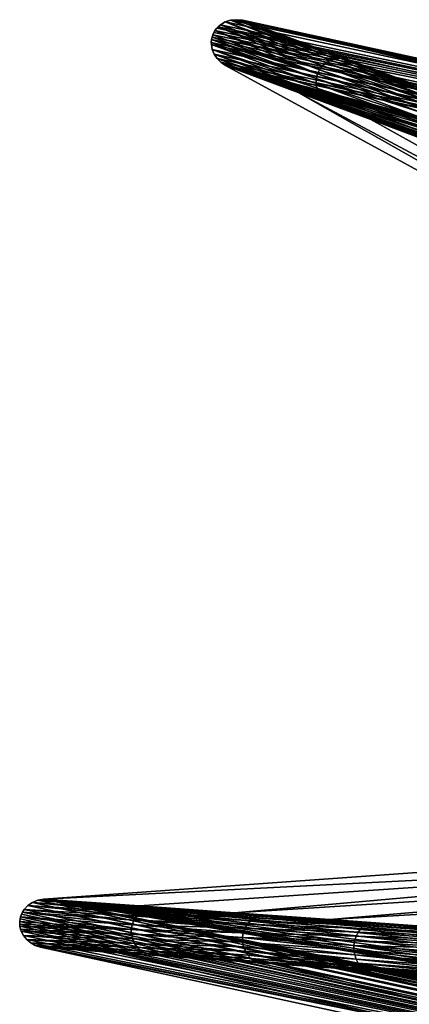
# Model space of a CAD drawing. Header units: millimetres. Extents: x -208 to -25, y 23 to 205.
# Tile 324 of 635: x -208 to -197, y 118 to 146. Entities that reach past the tile are written whole.
import ezdxf

# ---------------------------------------------------------------- set-up
doc = ezdxf.new("R2010")
doc.units = ezdxf.units.MM
doc.header["$LTSCALE"] = 65.185185
for name, color, linetype in [('319', 7, 'CONTINUOUS'), ('342', 7, 'CONTINUOUS'), ('379', 7, 'CONTINUOUS'), ('384', 7, 'CONTINUOUS'), ('385', 7, 'CONTINUOUS'), ('386', 7, 'CONTINUOUS'), ('387', 7, 'CONTINUOUS')]:
    doc.layers.add(name, color=color, linetype=linetype)

msp = doc.modelspace()

# ---------------------------------------------------------------- linework, layer by layer
at = {"layer": '319', "linetype": 'CONTINUOUS'}
for points in [[(-199.795, 144.109, 51.334), (-183.391, 134.791, 56.24), (-201.877, 144.886, 56.24), (-199.795, 144.109, 51.334)], [(-181.293, 134.188, 48.639), (-183.391, 134.791, 56.24), (-199.795, 144.109, 51.334), (-181.293, 134.188, 48.639)], [(-197.71, 143.332, 46.428), (-181.293, 134.188, 48.639), (-199.795, 144.109, 51.334), (-197.71, 143.332, 46.428)], [(-195.626, 142.554, 41.521), (-181.293, 134.188, 48.639), (-197.71, 143.332, 46.428), (-195.626, 142.554, 41.521)]]:
    msp.add_3dface(points, dxfattribs=at)
at = {"layer": '342', "linetype": 'CONTINUOUS'}
for points in [[(-204.965, 119.421, 51.334), (-186.601, 115.101, 56.24), (-207.182, 119.579, 56.24), (-204.965, 119.421, 51.334)], [(-184.417, 115.114, 48.639), (-186.601, 115.101, 56.24), (-204.965, 119.421, 51.334), (-184.417, 115.114, 48.639)], [(-202.746, 119.262, 46.428), (-184.417, 115.114, 48.639), (-204.965, 119.421, 51.334), (-202.746, 119.262, 46.428)], [(-200.527, 119.103, 41.521), (-184.417, 115.114, 48.639), (-202.746, 119.262, 46.428), (-200.527, 119.103, 41.521)], [(-182.234, 115.126, 41.037), (-184.417, 115.114, 48.639), (-200.527, 119.103, 41.521), (-182.234, 115.126, 41.037)], [(-198.295, 118.944, 36.583), (-182.234, 115.126, 41.037), (-200.527, 119.103, 41.521), (-198.295, 118.944, 36.583)], [(-180.05, 115.139, 33.436), (-182.234, 115.126, 41.037), (-198.295, 118.944, 36.583), (-180.05, 115.139, 33.436)], [(-196.052, 118.783, 31.617), (-180.05, 115.139, 33.436), (-198.295, 118.944, 36.583), (-196.052, 118.783, 31.617)]]:
    msp.add_3dface(points, dxfattribs=at)
at = {"layer": '379', "linetype": 'CONTINUOUS'}
for points in [[(-201.887, 146.134, 56.24), (-202.022, 146.054, 56.24), (-161.255, 137.448, 56.24), (-201.887, 146.134, 56.24)], [(-201.735, 146.183, 56.24), (-201.887, 146.134, 56.24), (-161.255, 137.448, 56.24), (-201.735, 146.183, 56.24)], [(-201.572, 146.198, 56.24), (-201.735, 146.183, 56.24), (-180.813, 141.704, 56.24), (-201.572, 146.198, 56.24)], [(-161.255, 137.448, 56.24), (-180.813, 141.704, 56.24), (-201.735, 146.183, 56.24), (-161.255, 137.448, 56.24)], [(-201.394, 146.182, 56.24), (-201.572, 146.198, 56.24), (-180.813, 141.704, 56.24), (-201.394, 146.182, 56.24)], [(-202.214, 145.828, 56.24), (-202.243, 145.761, 56.24), (-161.255, 137.448, 56.24), (-202.214, 145.828, 56.24)], [(-202.181, 145.885, 56.24), (-202.214, 145.828, 56.24), (-161.255, 137.448, 56.24), (-202.181, 145.885, 56.24)], [(-202.13, 145.953, 56.24), (-202.181, 145.885, 56.24), (-161.255, 137.448, 56.24), (-202.13, 145.953, 56.24)], [(-202.091, 145.995, 56.24), (-202.13, 145.953, 56.24), (-161.255, 137.448, 56.24), (-202.091, 145.995, 56.24)], [(-202.022, 146.054, 56.24), (-202.091, 145.995, 56.24), (-161.255, 137.448, 56.24), (-202.022, 146.054, 56.24)], [(-202.284, 145.544, 56.24), (-154.382, 135.223, 56.24), (-202.277, 145.627, 56.24), (-202.284, 145.544, 56.24)], [(-154.285, 135.1, 56.24), (-154.382, 135.223, 56.24), (-202.284, 145.544, 56.24), (-154.285, 135.1, 56.24)], [(-202.282, 145.486, 56.24), (-154.285, 135.1, 56.24), (-202.284, 145.544, 56.24), (-202.282, 145.486, 56.24)], [(-202.277, 145.627, 56.24), (-154.382, 135.223, 56.24), (-202.264, 145.693, 56.24), (-202.277, 145.627, 56.24)], [(-202.243, 145.761, 56.24), (-202.264, 145.693, 56.24), (-161.255, 137.448, 56.24), (-202.243, 145.761, 56.24)], [(-202.264, 145.693, 56.24), (-154.382, 135.223, 56.24), (-161.255, 137.448, 56.24), (-202.264, 145.693, 56.24)], [(-154.217, 134.968, 56.24), (-154.285, 135.1, 56.24), (-202.282, 145.486, 56.24), (-154.217, 134.968, 56.24)], [(-202.256, 145.345, 56.24), (-154.217, 134.968, 56.24), (-202.282, 145.486, 56.24), (-202.256, 145.345, 56.24)], [(-154.18, 134.823, 56.24), (-154.217, 134.968, 56.24), (-202.256, 145.345, 56.24), (-154.18, 134.823, 56.24)], [(-202.199, 145.205, 56.24), (-154.18, 134.823, 56.24), (-202.256, 145.345, 56.24), (-202.199, 145.205, 56.24)], [(-154.174, 134.675, 56.24), (-154.18, 134.823, 56.24), (-202.199, 145.205, 56.24), (-154.174, 134.675, 56.24)], [(-202.115, 145.082, 56.24), (-154.174, 134.675, 56.24), (-202.199, 145.205, 56.24), (-202.115, 145.082, 56.24)], [(-202.008, 144.977, 56.24), (-154.174, 134.675, 56.24), (-202.115, 145.082, 56.24), (-202.008, 144.977, 56.24)], [(-154.2, 134.53, 56.24), (-154.174, 134.675, 56.24), (-202.008, 144.977, 56.24), (-154.2, 134.53, 56.24)], [(-201.877, 144.886, 56.24), (-154.2, 134.53, 56.24), (-202.008, 144.977, 56.24), (-201.877, 144.886, 56.24)], [(-154.255, 134.394, 56.24), (-154.2, 134.53, 56.24), (-201.877, 144.886, 56.24), (-154.255, 134.394, 56.24)], [(-188.225, 141.27, 56.24), (-154.255, 134.394, 56.24), (-201.877, 144.886, 56.24), (-188.225, 141.27, 56.24)], [(-188.397, 141.286, 56.24), (-188.225, 141.27, 56.24), (-201.877, 144.886, 56.24), (-188.397, 141.286, 56.24)], [(-188.85, 140.074, 56.24), (-188.961, 140.19, 56.24), (-201.877, 144.886, 56.24), (-188.85, 140.074, 56.24)], [(-183.391, 134.791, 56.24), (-188.85, 140.074, 56.24), (-201.877, 144.886, 56.24), (-183.391, 134.791, 56.24)], [(-188.961, 140.19, 56.24), (-189.042, 140.325, 56.24), (-201.877, 144.886, 56.24), (-188.961, 140.19, 56.24)], [(-189.042, 140.325, 56.24), (-189.092, 140.473, 56.24), (-201.877, 144.886, 56.24), (-189.042, 140.325, 56.24)], [(-189.092, 140.473, 56.24), (-189.107, 140.623, 56.24), (-201.877, 144.886, 56.24), (-189.092, 140.473, 56.24)], [(-189.107, 140.623, 56.24), (-189.088, 140.776, 56.24), (-201.877, 144.886, 56.24), (-189.107, 140.623, 56.24)], [(-189.088, 140.776, 56.24), (-189.036, 140.915, 56.24), (-201.877, 144.886, 56.24), (-189.088, 140.776, 56.24)], [(-189.036, 140.915, 56.24), (-188.95, 141.043, 56.24), (-201.877, 144.886, 56.24), (-189.036, 140.915, 56.24)], [(-188.95, 141.043, 56.24), (-188.84, 141.145, 56.24), (-201.877, 144.886, 56.24), (-188.95, 141.043, 56.24)], [(-188.84, 141.145, 56.24), (-188.705, 141.224, 56.24), (-201.877, 144.886, 56.24), (-188.84, 141.145, 56.24)], [(-188.705, 141.224, 56.24), (-188.556, 141.271, 56.24), (-201.877, 144.886, 56.24), (-188.705, 141.224, 56.24)], [(-188.556, 141.271, 56.24), (-188.397, 141.286, 56.24), (-201.877, 144.886, 56.24), (-188.556, 141.271, 56.24)], [(-207.084, 120.959, 56.24), (-193.064, 119.956, 56.24), (-186.074, 122.46, 56.24), (-207.084, 120.959, 56.24)], [(-207.259, 120.925, 56.24), (-159.412, 110.576, 56.24), (-207.084, 120.959, 56.24), (-207.259, 120.925, 56.24)], [(-193.234, 119.923, 56.24), (-193.064, 119.956, 56.24), (-207.084, 120.959, 56.24), (-193.234, 119.923, 56.24)], [(-159.412, 110.576, 56.24), (-159.407, 110.723, 56.24), (-207.084, 120.959, 56.24), (-159.412, 110.576, 56.24)], [(-159.407, 110.723, 56.24), (-159.435, 110.868, 56.24), (-207.084, 120.959, 56.24), (-159.407, 110.723, 56.24)], [(-159.435, 110.868, 56.24), (-159.491, 111.004, 56.24), (-207.084, 120.959, 56.24), (-159.435, 110.868, 56.24)], [(-159.491, 111.004, 56.24), (-159.577, 111.125, 56.24), (-207.084, 120.959, 56.24), (-159.491, 111.004, 56.24)], [(-159.577, 111.125, 56.24), (-159.686, 111.226, 56.24), (-207.084, 120.959, 56.24), (-159.577, 111.125, 56.24)], [(-159.686, 111.226, 56.24), (-159.814, 111.301, 56.24), (-207.084, 120.959, 56.24), (-159.686, 111.226, 56.24)], [(-159.814, 111.301, 56.24), (-159.962, 111.352, 56.24), (-207.084, 120.959, 56.24), (-159.814, 111.301, 56.24)], [(-159.962, 111.352, 56.24), (-193.163, 118.576, 56.24), (-207.084, 120.959, 56.24), (-159.962, 111.352, 56.24)], [(-193.163, 118.576, 56.24), (-193.327, 118.633, 56.24), (-207.084, 120.959, 56.24), (-193.163, 118.576, 56.24)], [(-193.327, 118.633, 56.24), (-193.466, 118.713, 56.24), (-207.084, 120.959, 56.24), (-193.327, 118.633, 56.24)], [(-193.466, 118.713, 56.24), (-193.582, 118.819, 56.24), (-207.084, 120.959, 56.24), (-193.466, 118.713, 56.24)], [(-193.582, 118.819, 56.24), (-193.672, 118.947, 56.24), (-207.084, 120.959, 56.24), (-193.582, 118.819, 56.24)], [(-193.672, 118.947, 56.24), (-193.728, 119.087, 56.24), (-207.084, 120.959, 56.24), (-193.672, 118.947, 56.24)], [(-193.728, 119.087, 56.24), (-193.753, 119.239, 56.24), (-207.084, 120.959, 56.24), (-193.728, 119.087, 56.24)], [(-193.753, 119.239, 56.24), (-193.742, 119.387, 56.24), (-207.084, 120.959, 56.24), (-193.753, 119.239, 56.24)], [(-193.742, 119.387, 56.24), (-193.695, 119.534, 56.24), (-207.084, 120.959, 56.24), (-193.742, 119.387, 56.24)], [(-193.695, 119.534, 56.24), (-193.619, 119.663, 56.24), (-207.084, 120.959, 56.24), (-193.695, 119.534, 56.24)], [(-193.619, 119.663, 56.24), (-193.512, 119.776, 56.24), (-207.084, 120.959, 56.24), (-193.619, 119.663, 56.24)], [(-193.512, 119.776, 56.24), (-193.382, 119.864, 56.24), (-207.084, 120.959, 56.24), (-193.512, 119.776, 56.24)], [(-193.382, 119.864, 56.24), (-193.234, 119.923, 56.24), (-207.084, 120.959, 56.24), (-193.382, 119.864, 56.24)], [(-207.65, 120.66, 56.24), (-159.514, 110.299, 56.24), (-207.543, 120.774, 56.24), (-207.65, 120.66, 56.24)], [(-207.543, 120.774, 56.24), (-159.448, 110.432, 56.24), (-207.411, 120.864, 56.24), (-207.543, 120.774, 56.24)], [(-159.514, 110.299, 56.24), (-159.448, 110.432, 56.24), (-207.543, 120.774, 56.24), (-159.514, 110.299, 56.24)], [(-207.411, 120.864, 56.24), (-159.412, 110.576, 56.24), (-207.259, 120.925, 56.24), (-207.411, 120.864, 56.24)], [(-159.448, 110.432, 56.24), (-159.412, 110.576, 56.24), (-207.411, 120.864, 56.24), (-159.448, 110.432, 56.24)], [(-207.78, 120.316, 56.24), (-159.867, 110.014, 56.24), (-207.77, 120.389, 56.24), (-207.78, 120.316, 56.24)], [(-207.77, 120.389, 56.24), (-159.867, 110.014, 56.24), (-207.755, 120.452, 56.24), (-207.77, 120.389, 56.24)], [(-207.755, 120.452, 56.24), (-159.725, 110.087, 56.24), (-207.725, 120.531, 56.24), (-207.755, 120.452, 56.24)], [(-159.867, 110.014, 56.24), (-159.725, 110.087, 56.24), (-207.755, 120.452, 56.24), (-159.867, 110.014, 56.24)], [(-207.725, 120.531, 56.24), (-159.608, 110.181, 56.24), (-207.7, 120.583, 56.24), (-207.725, 120.531, 56.24)], [(-159.725, 110.087, 56.24), (-159.608, 110.181, 56.24), (-207.725, 120.531, 56.24), (-159.725, 110.087, 56.24)], [(-207.7, 120.583, 56.24), (-159.608, 110.181, 56.24), (-207.65, 120.66, 56.24), (-207.7, 120.583, 56.24)], [(-159.608, 110.181, 56.24), (-159.514, 110.299, 56.24), (-207.65, 120.66, 56.24), (-159.608, 110.181, 56.24)], [(-207.781, 120.244, 56.24), (-159.867, 110.014, 56.24), (-207.78, 120.316, 56.24), (-207.781, 120.244, 56.24)], [(-207.775, 120.178, 56.24), (-159.867, 110.014, 56.24), (-207.781, 120.244, 56.24), (-207.775, 120.178, 56.24)], [(-207.758, 120.096, 56.24), (-159.867, 110.014, 56.24), (-207.775, 120.178, 56.24), (-207.758, 120.096, 56.24)], [(-207.74, 120.04, 56.24), (-159.867, 110.014, 56.24), (-207.758, 120.096, 56.24), (-207.74, 120.04, 56.24)], [(-207.674, 119.913, 56.24), (-159.867, 110.014, 56.24), (-207.74, 120.04, 56.24), (-207.674, 119.913, 56.24)], [(-207.58, 119.795, 56.24), (-159.867, 110.014, 56.24), (-207.674, 119.913, 56.24), (-207.58, 119.795, 56.24)], [(-207.466, 119.701, 56.24), (-159.867, 110.014, 56.24), (-207.58, 119.795, 56.24), (-207.466, 119.701, 56.24)], [(-207.333, 119.63, 56.24), (-159.867, 110.014, 56.24), (-207.466, 119.701, 56.24), (-207.333, 119.63, 56.24)], [(-207.182, 119.579, 56.24), (-159.867, 110.014, 56.24), (-207.333, 119.63, 56.24), (-207.182, 119.579, 56.24)], [(-186.601, 115.101, 56.24), (-159.867, 110.014, 56.24), (-207.182, 119.579, 56.24), (-186.601, 115.101, 56.24)]]:
    msp.add_3dface(points, dxfattribs=at)
at = {"layer": '384', "linetype": 'CONTINUOUS'}
for points in [[(-202.022, 146.054, 56.24), (-201.887, 146.134, 56.24), (-198.985, 144.963, 49.212), (-202.022, 146.054, 56.24)], [(-201.887, 146.134, 56.24), (-201.735, 146.183, 56.24), (-198.864, 145.033, 49.236), (-201.887, 146.134, 56.24)], [(-201.887, 146.134, 56.24), (-198.864, 145.033, 49.236), (-198.985, 144.963, 49.212), (-201.887, 146.134, 56.24)], [(-201.735, 146.183, 56.24), (-201.572, 146.198, 56.24), (-198.732, 145.079, 49.265), (-201.735, 146.183, 56.24)], [(-201.735, 146.183, 56.24), (-198.732, 145.079, 49.265), (-198.864, 145.033, 49.236), (-201.735, 146.183, 56.24)], [(-201.572, 146.198, 56.24), (-201.394, 146.182, 56.24), (-198.831, 145.225, 50.202), (-201.572, 146.198, 56.24)], [(-198.596, 145.098, 49.301), (-201.572, 146.198, 56.24), (-198.831, 145.225, 50.202), (-198.596, 145.098, 49.301)], [(-201.572, 146.198, 56.24), (-198.596, 145.098, 49.301), (-198.732, 145.079, 49.265), (-201.572, 146.198, 56.24)], [(-202.243, 145.761, 56.24), (-202.214, 145.828, 56.24), (-202.181, 145.885, 56.24), (-202.243, 145.761, 56.24)], [(-202.243, 145.761, 56.24), (-202.181, 145.885, 56.24), (-199.24, 144.641, 49.174), (-202.243, 145.761, 56.24)], [(-202.181, 145.885, 56.24), (-202.13, 145.953, 56.24), (-202.091, 145.995, 56.24), (-202.181, 145.885, 56.24)], [(-202.181, 145.885, 56.24), (-202.091, 145.995, 56.24), (-199.179, 144.764, 49.18), (-202.181, 145.885, 56.24)], [(-202.181, 145.885, 56.24), (-199.179, 144.764, 49.18), (-199.24, 144.641, 49.174), (-202.181, 145.885, 56.24)], [(-202.091, 145.995, 56.24), (-202.022, 146.054, 56.24), (-199.092, 144.872, 49.193), (-202.091, 145.995, 56.24)], [(-202.091, 145.995, 56.24), (-199.092, 144.872, 49.193), (-199.179, 144.764, 49.18), (-202.091, 145.995, 56.24)], [(-202.022, 146.054, 56.24), (-198.985, 144.963, 49.212), (-199.092, 144.872, 49.193), (-202.022, 146.054, 56.24)], [(-202.284, 145.544, 56.24), (-202.277, 145.627, 56.24), (-199.274, 144.508, 49.18), (-202.284, 145.544, 56.24)], [(-202.282, 145.486, 56.24), (-202.284, 145.544, 56.24), (-199.274, 144.508, 49.18), (-202.282, 145.486, 56.24)], [(-202.277, 145.627, 56.24), (-202.264, 145.693, 56.24), (-199.24, 144.641, 49.174), (-202.277, 145.627, 56.24)], [(-202.277, 145.627, 56.24), (-199.24, 144.641, 49.174), (-199.274, 144.508, 49.18), (-202.277, 145.627, 56.24)], [(-202.264, 145.693, 56.24), (-202.243, 145.761, 56.24), (-199.24, 144.641, 49.174), (-202.264, 145.693, 56.24)], [(-202.256, 145.345, 56.24), (-202.282, 145.486, 56.24), (-199.28, 144.37, 49.192), (-202.256, 145.345, 56.24)], [(-202.282, 145.486, 56.24), (-199.274, 144.508, 49.18), (-199.28, 144.37, 49.192), (-202.282, 145.486, 56.24)], [(-202.199, 145.205, 56.24), (-202.256, 145.345, 56.24), (-199.259, 144.231, 49.211), (-202.199, 145.205, 56.24)], [(-202.256, 145.345, 56.24), (-199.28, 144.37, 49.192), (-199.259, 144.231, 49.211), (-202.256, 145.345, 56.24)], [(-202.115, 145.082, 56.24), (-202.199, 145.205, 56.24), (-199.213, 144.099, 49.235), (-202.115, 145.082, 56.24)], [(-202.199, 145.205, 56.24), (-199.259, 144.231, 49.211), (-199.213, 144.099, 49.235), (-202.199, 145.205, 56.24)], [(-202.008, 144.977, 56.24), (-202.115, 145.082, 56.24), (-199.144, 143.978, 49.265), (-202.008, 144.977, 56.24)], [(-202.115, 145.082, 56.24), (-199.213, 144.099, 49.235), (-199.144, 143.978, 49.265), (-202.115, 145.082, 56.24)], [(-201.877, 144.886, 56.24), (-202.008, 144.977, 56.24), (-199.055, 143.874, 49.301), (-201.877, 144.886, 56.24)], [(-202.008, 144.977, 56.24), (-199.144, 143.978, 49.265), (-199.055, 143.874, 49.301), (-202.008, 144.977, 56.24)], [(-198.864, 145.033, 49.236), (-195.888, 143.922, 42.229), (-198.985, 144.963, 49.212), (-198.864, 145.033, 49.236)], [(-198.732, 145.079, 49.265), (-195.769, 143.973, 42.289), (-198.864, 145.033, 49.236), (-198.732, 145.079, 49.265)], [(-198.864, 145.033, 49.236), (-195.769, 143.973, 42.289), (-195.888, 143.922, 42.229), (-198.864, 145.033, 49.236)], [(-196.265, 144.268, 44.163), (-198.596, 145.098, 49.301), (-198.831, 145.225, 50.202), (-196.265, 144.268, 44.163)], [(-198.596, 145.098, 49.301), (-195.649, 143.998, 42.36), (-198.732, 145.079, 49.265), (-198.596, 145.098, 49.301)], [(-198.732, 145.079, 49.265), (-195.649, 143.998, 42.36), (-195.769, 143.973, 42.289), (-198.732, 145.079, 49.265)], [(-195.649, 143.998, 42.36), (-198.596, 145.098, 49.301), (-196.265, 144.268, 44.163), (-195.649, 143.998, 42.36)], [(-199.795, 144.109, 51.334), (-201.877, 144.886, 56.24), (-199.055, 143.874, 49.301), (-199.795, 144.109, 51.334)], [(-199.179, 144.764, 49.18), (-196.18, 143.645, 42.119), (-199.24, 144.641, 49.174), (-199.179, 144.764, 49.18)], [(-199.092, 144.872, 49.193), (-196.098, 143.755, 42.144), (-199.179, 144.764, 49.18), (-199.092, 144.872, 49.193)], [(-199.179, 144.764, 49.18), (-196.098, 143.755, 42.144), (-196.18, 143.645, 42.119), (-199.179, 144.764, 49.18)], [(-198.985, 144.963, 49.212), (-195.999, 143.848, 42.18), (-199.092, 144.872, 49.193), (-198.985, 144.963, 49.212)], [(-199.092, 144.872, 49.193), (-195.999, 143.848, 42.18), (-196.098, 143.755, 42.144), (-199.092, 144.872, 49.193)], [(-198.985, 144.963, 49.212), (-195.888, 143.922, 42.229), (-195.999, 143.848, 42.18), (-198.985, 144.963, 49.212)], [(-199.274, 144.508, 49.18), (-196.275, 143.39, 42.119), (-199.28, 144.37, 49.192), (-199.274, 144.508, 49.18)], [(-199.24, 144.641, 49.174), (-196.239, 143.522, 42.11), (-199.274, 144.508, 49.18), (-199.24, 144.641, 49.174)], [(-199.274, 144.508, 49.18), (-196.239, 143.522, 42.11), (-196.275, 143.39, 42.119), (-199.274, 144.508, 49.18)], [(-199.24, 144.641, 49.174), (-196.18, 143.645, 42.119), (-196.239, 143.522, 42.11), (-199.24, 144.641, 49.174)], [(-199.28, 144.37, 49.192), (-196.275, 143.39, 42.119), (-196.286, 143.253, 42.143), (-199.28, 144.37, 49.192)], [(-199.28, 144.37, 49.192), (-196.286, 143.253, 42.143), (-199.259, 144.231, 49.211), (-199.28, 144.37, 49.192)], [(-199.259, 144.231, 49.211), (-196.286, 143.253, 42.143), (-196.273, 143.118, 42.18), (-199.259, 144.231, 49.211)], [(-199.259, 144.231, 49.211), (-196.273, 143.118, 42.18), (-199.213, 144.099, 49.235), (-199.259, 144.231, 49.211)], [(-197.71, 143.332, 46.428), (-199.795, 144.109, 51.334), (-199.055, 143.874, 49.301), (-197.71, 143.332, 46.428)], [(-199.213, 144.099, 49.235), (-196.273, 143.118, 42.18), (-196.237, 142.989, 42.228), (-199.213, 144.099, 49.235)], [(-199.213, 144.099, 49.235), (-196.237, 142.989, 42.228), (-199.144, 143.978, 49.265), (-199.213, 144.099, 49.235)], [(-199.144, 143.978, 49.265), (-196.237, 142.989, 42.228), (-196.181, 142.872, 42.288), (-199.144, 143.978, 49.265)], [(-199.144, 143.978, 49.265), (-196.181, 142.872, 42.288), (-199.055, 143.874, 49.301), (-199.144, 143.978, 49.265)], [(-197.71, 143.332, 46.428), (-199.055, 143.874, 49.301), (-196.107, 142.774, 42.359), (-197.71, 143.332, 46.428)], [(-199.055, 143.874, 49.301), (-196.181, 142.872, 42.288), (-196.107, 142.774, 42.359), (-199.055, 143.874, 49.301)], [(-195.626, 142.554, 41.521), (-197.71, 143.332, 46.428), (-196.107, 142.774, 42.359), (-195.626, 142.554, 41.521)]]:
    msp.add_3dface(points, dxfattribs=at)
at = {"layer": '385', "linetype": 'CONTINUOUS'}
for points in [[(-201.394, 146.182, 56.24), (-180.813, 141.704, 56.24), (-178.832, 140.785, 48.64), (-201.394, 146.182, 56.24)], [(-198.831, 145.225, 50.202), (-201.394, 146.182, 56.24), (-178.832, 140.785, 48.64), (-198.831, 145.225, 50.202)], [(-196.265, 144.268, 44.163), (-198.831, 145.225, 50.202), (-178.832, 140.785, 48.64), (-196.265, 144.268, 44.163)]]:
    msp.add_3dface(points, dxfattribs=at)
at = {"layer": '386', "linetype": 'CONTINUOUS'}
for points in [[(-207.259, 120.925, 56.24), (-207.084, 120.959, 56.24), (-204.354, 120.763, 50.202), (-207.259, 120.925, 56.24)], [(-207.65, 120.66, 56.24), (-207.543, 120.774, 56.24), (-204.429, 120.468, 49.212), (-207.65, 120.66, 56.24)], [(-207.543, 120.774, 56.24), (-207.411, 120.864, 56.24), (-204.332, 120.569, 49.236), (-207.543, 120.774, 56.24)], [(-207.543, 120.774, 56.24), (-204.332, 120.569, 49.236), (-204.429, 120.468, 49.212), (-207.543, 120.774, 56.24)], [(-207.411, 120.864, 56.24), (-207.259, 120.925, 56.24), (-204.219, 120.65, 49.265), (-207.411, 120.864, 56.24)], [(-207.411, 120.864, 56.24), (-204.219, 120.65, 49.265), (-204.332, 120.569, 49.236), (-207.411, 120.864, 56.24)], [(-204.094, 120.707, 49.301), (-207.259, 120.925, 56.24), (-204.354, 120.763, 50.202), (-204.094, 120.707, 49.301)], [(-207.259, 120.925, 56.24), (-204.094, 120.707, 49.301), (-204.219, 120.65, 49.265), (-207.259, 120.925, 56.24)], [(-201.623, 120.567, 44.163), (-204.094, 120.707, 49.301), (-204.354, 120.763, 50.202), (-201.623, 120.567, 44.163)], [(-204.094, 120.707, 49.301), (-200.956, 120.483, 42.36), (-204.219, 120.65, 49.265), (-204.094, 120.707, 49.301)], [(-200.956, 120.483, 42.36), (-204.094, 120.707, 49.301), (-201.623, 120.567, 44.163), (-200.956, 120.483, 42.36)], [(-207.78, 120.316, 56.24), (-207.77, 120.389, 56.24), (-207.755, 120.452, 56.24), (-207.78, 120.316, 56.24)], [(-207.78, 120.316, 56.24), (-207.755, 120.452, 56.24), (-204.583, 120.087, 49.174), (-207.78, 120.316, 56.24)], [(-207.755, 120.452, 56.24), (-207.725, 120.531, 56.24), (-207.7, 120.583, 56.24), (-207.755, 120.452, 56.24)], [(-207.755, 120.452, 56.24), (-207.7, 120.583, 56.24), (-204.558, 120.222, 49.18), (-207.755, 120.452, 56.24)], [(-207.755, 120.452, 56.24), (-204.558, 120.222, 49.18), (-204.583, 120.087, 49.174), (-207.755, 120.452, 56.24)], [(-207.7, 120.583, 56.24), (-207.65, 120.66, 56.24), (-204.506, 120.35, 49.193), (-207.7, 120.583, 56.24)], [(-207.7, 120.583, 56.24), (-204.506, 120.35, 49.193), (-204.558, 120.222, 49.18), (-207.7, 120.583, 56.24)], [(-207.65, 120.66, 56.24), (-204.429, 120.468, 49.212), (-204.506, 120.35, 49.193), (-207.65, 120.66, 56.24)], [(-204.429, 120.468, 49.212), (-201.25, 120.24, 42.18), (-204.506, 120.35, 49.193), (-204.429, 120.468, 49.212)], [(-204.332, 120.569, 49.236), (-201.164, 120.342, 42.229), (-204.429, 120.468, 49.212), (-204.332, 120.569, 49.236)], [(-204.429, 120.468, 49.212), (-201.164, 120.342, 42.229), (-201.25, 120.24, 42.18), (-204.429, 120.468, 49.212)], [(-204.219, 120.65, 49.265), (-201.064, 120.424, 42.289), (-204.332, 120.569, 49.236), (-204.219, 120.65, 49.265)], [(-204.332, 120.569, 49.236), (-201.064, 120.424, 42.289), (-201.164, 120.342, 42.229), (-204.332, 120.569, 49.236)], [(-204.219, 120.65, 49.265), (-200.956, 120.483, 42.36), (-201.064, 120.424, 42.289), (-204.219, 120.65, 49.265)], [(-198.886, 120.372, 38.11), (-200.956, 120.483, 42.36), (-201.623, 120.567, 44.163), (-198.886, 120.372, 38.11)], [(-201.064, 120.424, 42.289), (-197.912, 120.199, 35.311), (-201.164, 120.342, 42.229), (-201.064, 120.424, 42.289)], [(-200.956, 120.483, 42.36), (-197.819, 120.258, 35.418), (-201.064, 120.424, 42.289), (-200.956, 120.483, 42.36)], [(-201.064, 120.424, 42.289), (-197.819, 120.258, 35.418), (-197.912, 120.199, 35.311), (-201.064, 120.424, 42.289)], [(-197.819, 120.258, 35.418), (-200.956, 120.483, 42.36), (-198.886, 120.372, 38.11), (-197.819, 120.258, 35.418)], [(-207.781, 120.244, 56.24), (-207.78, 120.316, 56.24), (-204.583, 120.087, 49.174), (-207.781, 120.244, 56.24)], [(-207.775, 120.178, 56.24), (-207.781, 120.244, 56.24), (-204.583, 120.087, 49.174), (-207.775, 120.178, 56.24)], [(-207.758, 120.096, 56.24), (-207.775, 120.178, 56.24), (-204.578, 119.95, 49.18), (-207.758, 120.096, 56.24)], [(-207.775, 120.178, 56.24), (-204.583, 120.087, 49.174), (-204.578, 119.95, 49.18), (-207.775, 120.178, 56.24)], [(-204.558, 120.222, 49.18), (-201.366, 119.994, 42.119), (-204.583, 120.087, 49.174), (-204.558, 120.222, 49.18)], [(-204.506, 120.35, 49.193), (-201.318, 120.122, 42.144), (-204.558, 120.222, 49.18), (-204.506, 120.35, 49.193)], [(-204.558, 120.222, 49.18), (-201.318, 120.122, 42.144), (-201.366, 119.994, 42.119), (-204.558, 120.222, 49.18)], [(-204.506, 120.35, 49.193), (-201.25, 120.24, 42.18), (-201.318, 120.122, 42.144), (-204.506, 120.35, 49.193)], [(-201.318, 120.122, 42.144), (-198.133, 119.894, 35.094), (-201.366, 119.994, 42.119), (-201.318, 120.122, 42.144)], [(-201.25, 120.24, 42.18), (-198.073, 120.012, 35.149), (-201.318, 120.122, 42.144), (-201.25, 120.24, 42.18)], [(-201.318, 120.122, 42.144), (-198.073, 120.012, 35.149), (-198.133, 119.894, 35.094), (-201.318, 120.122, 42.144)], [(-201.164, 120.342, 42.229), (-197.998, 120.115, 35.221), (-201.25, 120.24, 42.18), (-201.164, 120.342, 42.229)], [(-201.25, 120.24, 42.18), (-197.998, 120.115, 35.221), (-198.073, 120.012, 35.149), (-201.25, 120.24, 42.18)], [(-201.164, 120.342, 42.229), (-197.912, 120.199, 35.311), (-197.998, 120.115, 35.221), (-201.164, 120.342, 42.229)], [(-196.125, 120.174, 31.997), (-197.819, 120.258, 35.418), (-198.886, 120.372, 38.11), (-196.125, 120.174, 31.997)], [(-197.998, 120.115, 35.221), (-194.834, 119.889, 28.213), (-198.073, 120.012, 35.149), (-197.998, 120.115, 35.221)], [(-197.912, 120.199, 35.311), (-194.761, 119.973, 28.332), (-197.998, 120.115, 35.221), (-197.912, 120.199, 35.311)], [(-197.998, 120.115, 35.221), (-194.761, 119.973, 28.332), (-194.834, 119.889, 28.213), (-197.998, 120.115, 35.221)], [(-197.819, 120.258, 35.418), (-194.685, 120.033, 28.475), (-197.912, 120.199, 35.311), (-197.819, 120.258, 35.418)], [(-197.912, 120.199, 35.311), (-194.685, 120.033, 28.475), (-194.761, 119.973, 28.332), (-197.912, 120.199, 35.311)], [(-194.685, 120.033, 28.475), (-197.819, 120.258, 35.418), (-196.125, 120.174, 31.997), (-194.685, 120.033, 28.475)], [(-207.74, 120.04, 56.24), (-207.758, 120.096, 56.24), (-204.578, 119.95, 49.18), (-207.74, 120.04, 56.24)], [(-207.674, 119.913, 56.24), (-207.74, 120.04, 56.24), (-204.545, 119.816, 49.192), (-207.674, 119.913, 56.24)], [(-207.74, 120.04, 56.24), (-204.578, 119.95, 49.18), (-204.545, 119.816, 49.192), (-207.74, 120.04, 56.24)], [(-207.58, 119.795, 56.24), (-207.674, 119.913, 56.24), (-204.486, 119.689, 49.211), (-207.58, 119.795, 56.24)], [(-207.674, 119.913, 56.24), (-204.545, 119.816, 49.192), (-204.486, 119.689, 49.211), (-207.674, 119.913, 56.24)], [(-204.583, 120.087, 49.174), (-201.366, 119.994, 42.119), (-201.388, 119.859, 42.11), (-204.583, 120.087, 49.174)], [(-204.583, 120.087, 49.174), (-201.388, 119.859, 42.11), (-204.578, 119.95, 49.18), (-204.583, 120.087, 49.174)], [(-204.578, 119.95, 49.18), (-201.388, 119.859, 42.11), (-201.386, 119.722, 42.12), (-204.578, 119.95, 49.18)], [(-204.578, 119.95, 49.18), (-201.386, 119.722, 42.12), (-204.545, 119.816, 49.192), (-204.578, 119.95, 49.18)], [(-201.366, 119.994, 42.119), (-198.175, 119.765, 35.058), (-201.388, 119.859, 42.11), (-201.366, 119.994, 42.119)], [(-201.388, 119.859, 42.11), (-198.175, 119.765, 35.058), (-198.196, 119.63, 35.044), (-201.388, 119.859, 42.11)], [(-201.388, 119.859, 42.11), (-198.196, 119.63, 35.044), (-198.195, 119.494, 35.059), (-201.388, 119.859, 42.11)], [(-201.386, 119.722, 42.12), (-201.388, 119.859, 42.11), (-198.195, 119.494, 35.059), (-201.386, 119.722, 42.12)], [(-201.366, 119.994, 42.119), (-198.133, 119.894, 35.094), (-198.175, 119.765, 35.058), (-201.366, 119.994, 42.119)], [(-198.133, 119.894, 35.094), (-194.95, 119.666, 28.043), (-198.175, 119.765, 35.058), (-198.133, 119.894, 35.094)], [(-198.073, 120.012, 35.149), (-194.898, 119.785, 28.116), (-198.133, 119.894, 35.094), (-198.073, 120.012, 35.149)], [(-198.133, 119.894, 35.094), (-194.898, 119.785, 28.116), (-194.95, 119.666, 28.043), (-198.133, 119.894, 35.094)], [(-198.073, 120.012, 35.149), (-194.834, 119.889, 28.213), (-194.898, 119.785, 28.116), (-198.073, 120.012, 35.149)], [(-207.466, 119.701, 56.24), (-207.58, 119.795, 56.24), (-204.404, 119.574, 49.235), (-207.466, 119.701, 56.24)], [(-207.58, 119.795, 56.24), (-204.486, 119.689, 49.211), (-204.404, 119.574, 49.235), (-207.58, 119.795, 56.24)], [(-207.333, 119.63, 56.24), (-207.466, 119.701, 56.24), (-204.304, 119.478, 49.265), (-207.333, 119.63, 56.24)], [(-207.466, 119.701, 56.24), (-204.404, 119.574, 49.235), (-204.304, 119.478, 49.265), (-207.466, 119.701, 56.24)], [(-207.182, 119.579, 56.24), (-207.333, 119.63, 56.24), (-204.189, 119.403, 49.301), (-207.182, 119.579, 56.24)], [(-207.333, 119.63, 56.24), (-204.304, 119.478, 49.265), (-204.189, 119.403, 49.301), (-207.333, 119.63, 56.24)], [(-204.965, 119.421, 51.334), (-207.182, 119.579, 56.24), (-204.189, 119.403, 49.301), (-204.965, 119.421, 51.334)], [(-204.545, 119.816, 49.192), (-201.386, 119.722, 42.12), (-201.357, 119.588, 42.143), (-204.545, 119.816, 49.192)], [(-204.545, 119.816, 49.192), (-201.357, 119.588, 42.143), (-204.486, 119.689, 49.211), (-204.545, 119.816, 49.192)], [(-204.486, 119.689, 49.211), (-201.357, 119.588, 42.143), (-201.306, 119.462, 42.18), (-204.486, 119.689, 49.211)], [(-204.486, 119.689, 49.211), (-201.306, 119.462, 42.18), (-204.404, 119.574, 49.235), (-204.486, 119.689, 49.211)], [(-204.404, 119.574, 49.235), (-201.306, 119.462, 42.18), (-201.236, 119.348, 42.228), (-204.404, 119.574, 49.235)], [(-204.404, 119.574, 49.235), (-201.236, 119.348, 42.228), (-204.304, 119.478, 49.265), (-204.404, 119.574, 49.235)], [(-201.386, 119.722, 42.12), (-198.195, 119.494, 35.059), (-198.172, 119.36, 35.093), (-201.386, 119.722, 42.12)], [(-201.357, 119.588, 42.143), (-201.386, 119.722, 42.12), (-198.172, 119.36, 35.093), (-201.357, 119.588, 42.143)], [(-201.357, 119.588, 42.143), (-198.172, 119.36, 35.093), (-198.129, 119.234, 35.148), (-201.357, 119.588, 42.143)], [(-201.306, 119.462, 42.18), (-201.357, 119.588, 42.143), (-198.129, 119.234, 35.148), (-201.306, 119.462, 42.18)], [(-198.175, 119.765, 35.058), (-194.987, 119.537, 27.996), (-198.196, 119.63, 35.044), (-198.175, 119.765, 35.058)], [(-198.196, 119.63, 35.044), (-194.987, 119.537, 27.996), (-195.005, 119.402, 27.977), (-198.196, 119.63, 35.044)], [(-198.196, 119.63, 35.044), (-195.005, 119.402, 27.977), (-195.007, 119.265, 27.997), (-198.196, 119.63, 35.044)], [(-198.195, 119.494, 35.059), (-198.196, 119.63, 35.044), (-195.007, 119.265, 27.997), (-198.195, 119.494, 35.059)], [(-198.175, 119.765, 35.058), (-194.95, 119.666, 28.043), (-194.987, 119.537, 27.996), (-198.175, 119.765, 35.058)], [(-202.746, 119.262, 46.428), (-204.965, 119.421, 51.334), (-204.189, 119.403, 49.301), (-202.746, 119.262, 46.428)], [(-204.304, 119.478, 49.265), (-201.236, 119.348, 42.228), (-201.149, 119.252, 42.288), (-204.304, 119.478, 49.265)], [(-204.304, 119.478, 49.265), (-201.149, 119.252, 42.288), (-204.189, 119.403, 49.301), (-204.304, 119.478, 49.265)], [(-202.746, 119.262, 46.428), (-204.189, 119.403, 49.301), (-201.05, 119.179, 42.359), (-202.746, 119.262, 46.428)], [(-204.189, 119.403, 49.301), (-201.149, 119.252, 42.288), (-201.05, 119.179, 42.359), (-204.189, 119.403, 49.301)], [(-200.527, 119.103, 41.521), (-202.746, 119.262, 46.428), (-201.05, 119.179, 42.359), (-200.527, 119.103, 41.521)], [(-201.306, 119.462, 42.18), (-198.129, 119.234, 35.148), (-198.07, 119.122, 35.22), (-201.306, 119.462, 42.18)], [(-201.236, 119.348, 42.228), (-201.306, 119.462, 42.18), (-198.07, 119.122, 35.22), (-201.236, 119.348, 42.228)], [(-201.236, 119.348, 42.228), (-198.07, 119.122, 35.22), (-197.996, 119.027, 35.31), (-201.236, 119.348, 42.228)], [(-201.149, 119.252, 42.288), (-201.236, 119.348, 42.228), (-197.996, 119.027, 35.31), (-201.149, 119.252, 42.288)], [(-201.149, 119.252, 42.288), (-197.996, 119.027, 35.31), (-197.914, 118.954, 35.417), (-201.149, 119.252, 42.288)], [(-201.05, 119.179, 42.359), (-201.149, 119.252, 42.288), (-197.914, 118.954, 35.417), (-201.05, 119.179, 42.359)], [(-198.195, 119.494, 35.059), (-195.007, 119.265, 27.997), (-194.988, 119.132, 28.042), (-198.195, 119.494, 35.059)], [(-198.172, 119.36, 35.093), (-198.195, 119.494, 35.059), (-194.988, 119.132, 28.042), (-198.172, 119.36, 35.093)], [(-198.172, 119.36, 35.093), (-194.988, 119.132, 28.042), (-194.954, 119.007, 28.115), (-198.172, 119.36, 35.093)], [(-198.129, 119.234, 35.148), (-198.172, 119.36, 35.093), (-194.954, 119.007, 28.115), (-198.129, 119.234, 35.148)], [(-200.527, 119.103, 41.521), (-201.05, 119.179, 42.359), (-197.914, 118.954, 35.417), (-200.527, 119.103, 41.521)], [(-198.295, 118.944, 36.583), (-200.527, 119.103, 41.521), (-197.914, 118.954, 35.417), (-198.295, 118.944, 36.583)], [(-198.129, 119.234, 35.148), (-194.954, 119.007, 28.115), (-194.906, 118.895, 28.211), (-198.129, 119.234, 35.148)], [(-198.07, 119.122, 35.22), (-198.129, 119.234, 35.148), (-194.906, 118.895, 28.211), (-198.07, 119.122, 35.22)], [(-198.07, 119.122, 35.22), (-194.906, 118.895, 28.211), (-194.846, 118.801, 28.331), (-198.07, 119.122, 35.22)], [(-197.996, 119.027, 35.31), (-198.07, 119.122, 35.22), (-194.846, 118.801, 28.331), (-197.996, 119.027, 35.31)], [(-197.996, 119.027, 35.31), (-194.846, 118.801, 28.331), (-194.78, 118.73, 28.474), (-197.996, 119.027, 35.31)], [(-197.914, 118.954, 35.417), (-197.996, 119.027, 35.31), (-194.78, 118.73, 28.474), (-197.914, 118.954, 35.417)], [(-196.052, 118.783, 31.617), (-198.295, 118.944, 36.583), (-197.914, 118.954, 35.417), (-196.052, 118.783, 31.617)], [(-196.052, 118.783, 31.617), (-197.914, 118.954, 35.417), (-194.78, 118.73, 28.474), (-196.052, 118.783, 31.617)]]:
    msp.add_3dface(points, dxfattribs=at)
at = {"layer": '387', "linetype": 'CONTINUOUS'}
for points in [[(-207.084, 120.959, 56.24), (-186.074, 122.46, 56.24), (-183.915, 122.137, 48.64), (-207.084, 120.959, 56.24)], [(-204.354, 120.763, 50.202), (-207.084, 120.959, 56.24), (-183.915, 122.137, 48.64), (-204.354, 120.763, 50.202)], [(-201.623, 120.567, 44.163), (-204.354, 120.763, 50.202), (-183.915, 122.137, 48.64), (-201.623, 120.567, 44.163)], [(-201.623, 120.567, 44.163), (-183.915, 122.137, 48.64), (-181.756, 121.814, 41.04), (-201.623, 120.567, 44.163)], [(-198.886, 120.372, 38.11), (-201.623, 120.567, 44.163), (-181.756, 121.814, 41.04), (-198.886, 120.372, 38.11)], [(-198.886, 120.372, 38.11), (-181.756, 121.814, 41.04), (-179.597, 121.49, 33.439), (-198.886, 120.372, 38.11)], [(-196.125, 120.174, 31.997), (-198.886, 120.372, 38.11), (-179.597, 121.49, 33.439), (-196.125, 120.174, 31.997)]]:
    msp.add_3dface(points, dxfattribs=at)

doc.saveas('drawing.dxf')
